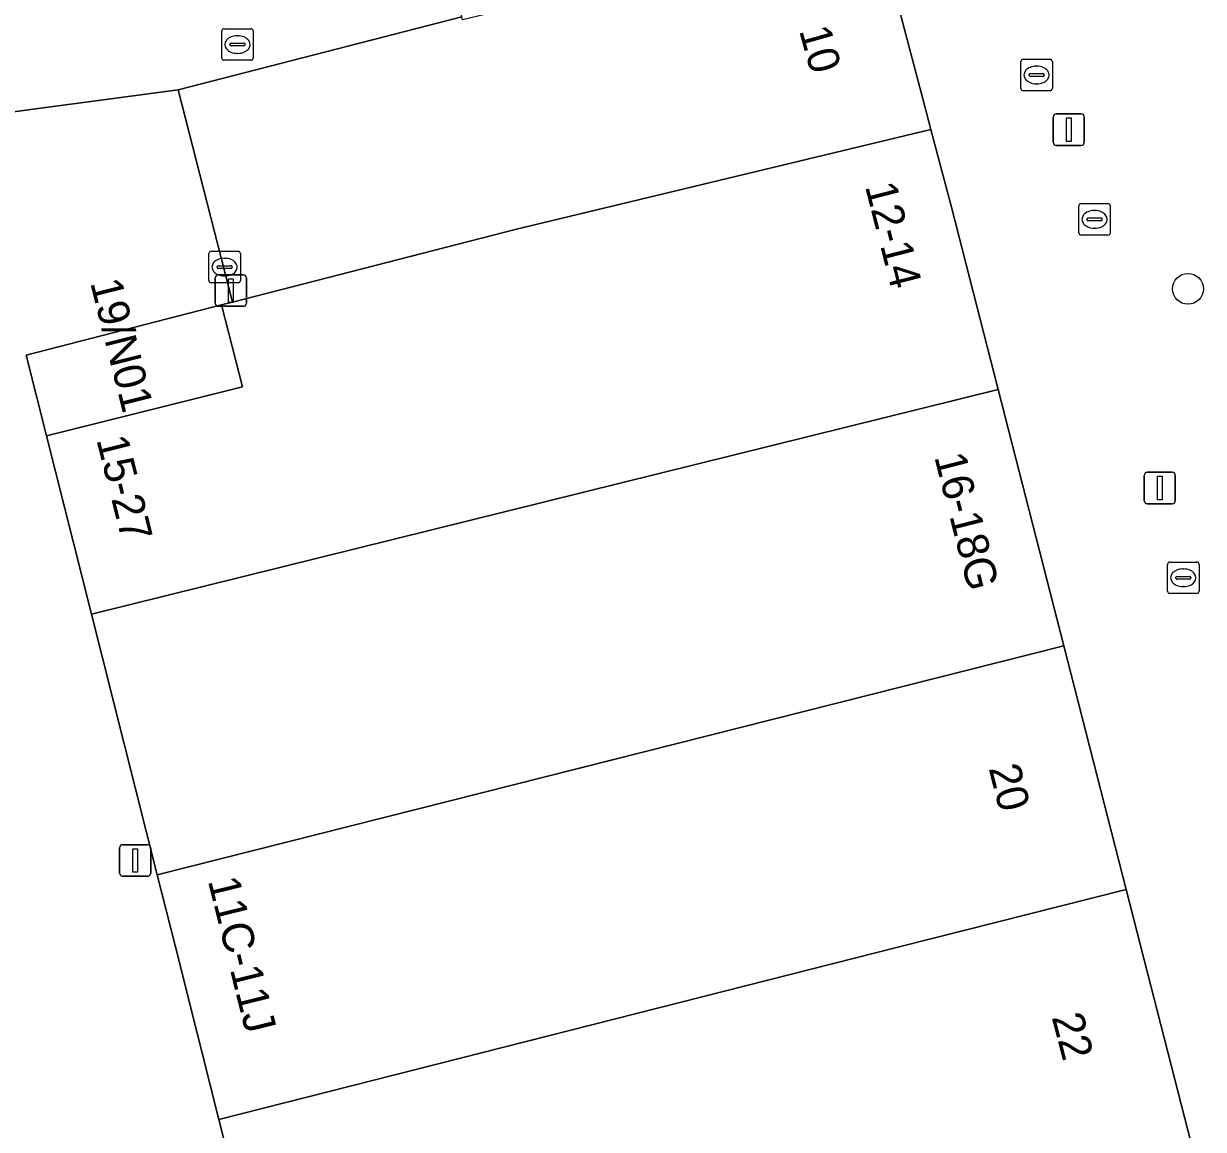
# Model space of a CAD drawing. Extents: x 161087 to 161926, y 382572 to 383873.
# Drawn here: x 161279.97 to 161317.41, y 383494.21 to 383529.31 of the extents above; entities that cross this region are included whole.
import ezdxf

# ---------------------------------------------------------------- set-up
doc = ezdxf.new("R2010")
doc.units = 0
for name, color, linetype in [('IMGEO_Boom', 7, 'Continuous'), ('IMGEO_Kolk', 7, 'Continuous'), ('IMGEO_Lichtmast', 7, 'Continuous'), ('IMGEO_Pand', 7, 'Continuous'), ('IMGEO_Pand_nummerreeks', 7, 'Continuous'), ('IMGEO_Rijbaan_lokaal_open', 7, 'Continuous'), ('IMGEO_Rioolput', 7, 'Continuous'), ('IMGEO_Voetgangersgebied_open', 7, 'Continuous')]:
    doc.layers.add(name, color=color, linetype=linetype)

msp = doc.modelspace()

# ---------------------------------------------------------------- linework, layer by layer
at = {"layer": 'IMGEO_Boom'}
msp.add_circle((161316.925, 383520.888), 0.489, dxfattribs=at)
at = {"layer": 'IMGEO_Kolk'}
for p, q in [((161313.534, 383523.594), (161314.386, 383523.594)), ((161313.459, 383522.668), (161313.459, 383523.52)), ((161313.947, 383523.374), (161313.972, 383523.374)), ((161314.46, 383523.52), (161314.46, 383522.668)), ((161313.718, 383523.088), (161313.718, 383523.1)), ((161314.156, 383523.051), (161313.758, 383523.051)), ((161313.761, 383523.137), (161314.159, 383523.137)), ((161313.97, 383522.814), (161313.945, 383522.814)), ((161314.202, 383523.1), (161314.202, 383523.088)), ((161314.386, 383522.594), (161313.534, 383522.594)), ((161285.922, 383522.079), (161286.774, 383522.079)), ((161285.847, 383521.153), (161285.847, 383522.005)), ((161286.335, 383521.859), (161286.36, 383521.859)), ((161286.848, 383522.005), (161286.848, 383521.153)), ((161286.106, 383521.573), (161286.106, 383521.585)), ((161286.544, 383521.536), (161286.146, 383521.536)), ((161286.149, 383521.622), (161286.547, 383521.622)), ((161286.358, 383521.299), (161286.333, 383521.299)), ((161286.59, 383521.585), (161286.59, 383521.573)), ((161286.774, 383521.079), (161285.922, 383521.079)), ((161316.275, 383511.292), (161316.275, 383512.144)), ((161316.35, 383512.218), (161317.202, 383512.218)), ((161316.763, 383511.998), (161316.788, 383511.998)), ((161317.276, 383512.144), (161317.276, 383511.292)), ((161316.534, 383511.712), (161316.534, 383511.724)), ((161316.972, 383511.675), (161316.574, 383511.675)), ((161316.577, 383511.761), (161316.975, 383511.761)), ((161317.018, 383511.724), (161317.018, 383511.712)), ((161317.202, 383511.218), (161316.35, 383511.218)), ((161316.786, 383511.438), (161316.761, 383511.438))]:
    msp.add_line(p, q, dxfattribs=at)
for points in [[(161313.534, 383523.594), (161314.386, 383523.594)], [(161313.459, 383522.668), (161313.459, 383523.52)], [(161314.46, 383523.52), (161314.46, 383522.668)], [(161314.386, 383522.594), (161313.534, 383522.594)], [(161285.922, 383522.079), (161286.774, 383522.079)], [(161285.847, 383521.153), (161285.847, 383522.005)], [(161286.848, 383522.005), (161286.848, 383521.153)], [(161286.774, 383521.079), (161285.922, 383521.079)], [(161316.275, 383511.292), (161316.275, 383512.144)], [(161316.35, 383512.218), (161317.202, 383512.218)], [(161317.276, 383512.144), (161317.276, 383511.292)], [(161317.202, 383511.218), (161316.35, 383511.218)]]:
    msp.add_lwpolyline(points, dxfattribs=at)
for centre, radius, start, end in [((161313.536, 383523.518), 0.0765, 91.552, 178.448), ((161313.536, 383523.518), 0.0765, 91.552, 178.448), ((161314.384, 383523.518), 0.0765, 1.552, 88.448), ((161314.384, 383523.518), 0.0765, 1.552, 88.448), ((161313.758, 383523.097), 0.0403, 85.8775, 175.7526), ((161313.755, 383523.087), 0.0366, 178.938, 274.7102), ((161314.159, 383523.094), 0.043, 264.8664, 352.4533), ((161314.163, 383523.099), 0.0386, 1.7309, 96.639), ((161313.536, 383522.67), 0.0765, 181.552, 268.448), ((161313.536, 383522.67), 0.0765, 181.552, 268.448), ((161314.384, 383522.67), 0.0765, 271.552, 358.448), ((161314.384, 383522.67), 0.0765, 271.552, 358.448), ((161285.924, 383522.003), 0.0765, 91.552, 178.448), ((161285.924, 383522.003), 0.0765, 91.552, 178.448), ((161286.772, 383522.003), 0.0765, 1.552, 88.448), ((161286.772, 383522.003), 0.0765, 1.552, 88.448), ((161286.146, 383521.582), 0.0403, 85.8775, 175.7526), ((161286.143, 383521.572), 0.0366, 178.938, 274.7102), ((161286.547, 383521.579), 0.043, 264.8664, 352.4533), ((161286.551, 383521.584), 0.0386, 1.7309, 96.639), ((161285.924, 383521.155), 0.0765, 181.552, 268.448), ((161285.924, 383521.155), 0.0765, 181.552, 268.448), ((161286.772, 383521.155), 0.0765, 271.552, 358.448), ((161286.772, 383521.155), 0.0765, 271.552, 358.448), ((161316.352, 383512.142), 0.0765, 91.552, 178.448), ((161316.352, 383512.142), 0.0765, 91.552, 178.448), ((161317.2, 383512.142), 0.0765, 1.552, 88.448), ((161317.2, 383512.142), 0.0765, 1.552, 88.448), ((161316.574, 383511.721), 0.0403, 85.8775, 175.7526), ((161316.571, 383511.711), 0.0366, 178.938, 274.7102), ((161316.975, 383511.718), 0.043, 264.8664, 352.4533), ((161316.979, 383511.723), 0.0386, 1.7309, 96.639), ((161316.352, 383511.294), 0.0765, 181.552, 268.448), ((161316.352, 383511.294), 0.0765, 181.552, 268.448), ((161317.2, 383511.294), 0.0765, 271.552, 358.448), ((161317.2, 383511.294), 0.0765, 271.552, 358.448)]:
    msp.add_arc(centre, radius, start, end, dxfattribs=at)
for centre, major_axis, ratio, start_param, end_param in [((161313.946, 383523.094), (-0.387, 0.002), 0.722429, 4.712389, 7.853982), ((161313.971, 383523.094), (-0.39, 0.002), 0.717154, 1.570796, 4.712389), ((161286.334, 383521.579), (-0.387, 0.002), 0.722429, 4.712389, 7.853982), ((161286.359, 383521.579), (-0.39, 0.002), 0.717154, 1.570796, 4.712389), ((161316.762, 383511.718), (-0.387, 0.002), 0.722429, 4.712389, 7.853982), ((161316.787, 383511.718), (-0.39, 0.002), 0.717154, 1.570796, 4.712389)]:
    msp.add_ellipse(centre, major_axis=major_axis, ratio=ratio, start_param=start_param, end_param=end_param, dxfattribs=at)
at = {"layer": 'IMGEO_Lichtmast'}
for p, q in [((161312.644, 383525.542), (161312.644, 383526.342)), ((161312.644, 383526.342), (161312.644, 383525.542)), ((161312.744, 383526.442), (161313.534, 383526.442)), ((161313.534, 383526.442), (161312.744, 383526.442)), ((161313.634, 383526.342), (161313.634, 383525.542)), ((161313.634, 383525.542), (161313.634, 383526.342)), ((161313.534, 383525.442), (161312.744, 383525.442)), ((161312.744, 383525.442), (161313.534, 383525.442)), ((161286.15, 383521.334), (161286.94, 383521.334)), ((161286.94, 383521.334), (161286.15, 383521.334)), ((161286.05, 383520.434), (161286.05, 383521.234)), ((161286.05, 383521.234), (161286.05, 383520.434)), ((161287.04, 383521.234), (161287.04, 383520.434)), ((161287.04, 383520.434), (161287.04, 383521.234)), ((161286.94, 383520.334), (161286.15, 383520.334)), ((161286.15, 383520.334), (161286.94, 383520.334)), ((161315.532, 383514.165), (161315.532, 383514.965)), ((161315.532, 383514.965), (161315.532, 383514.165)), ((161315.632, 383515.065), (161316.422, 383515.065)), ((161316.422, 383515.065), (161315.632, 383515.065)), ((161316.522, 383514.965), (161316.522, 383514.165)), ((161316.522, 383514.165), (161316.522, 383514.965)), ((161316.422, 383514.065), (161315.632, 383514.065)), ((161315.632, 383514.065), (161316.422, 383514.065)), ((161283.015, 383502.344), (161283.015, 383503.144)), ((161283.015, 383503.144), (161283.015, 383502.344)), ((161283.115, 383503.244), (161283.905, 383503.244)), ((161283.905, 383503.244), (161283.115, 383503.244)), ((161284.005, 383503.144), (161284.005, 383502.344)), ((161284.005, 383502.344), (161284.005, 383503.144)), ((161283.905, 383502.244), (161283.115, 383502.244)), ((161283.115, 383502.244), (161283.905, 383502.244))]:
    msp.add_line(p, q, dxfattribs=at)
for points in [[(161313.064, 383526.317), (161313.214, 383526.317), (161313.214, 383525.567), (161313.064, 383525.567), (161313.064, 383526.317)], [(161286.47, 383521.209), (161286.62, 383521.209), (161286.62, 383520.459), (161286.47, 383520.459), (161286.47, 383521.209)], [(161315.952, 383514.94), (161316.102, 383514.94), (161316.102, 383514.19), (161315.952, 383514.19), (161315.952, 383514.94)], [(161283.435, 383503.119), (161283.585, 383503.119), (161283.585, 383502.369), (161283.435, 383502.369), (161283.435, 383503.119)]]:
    msp.add_lwpolyline(points, dxfattribs=at)
for centre, start, end in [((161312.744, 383526.342), 90, 180), ((161312.744, 383526.342), 90, 180), ((161313.534, 383526.342), 0, 90), ((161313.534, 383526.342), 360, 90), ((161312.744, 383525.542), 180, 270), ((161312.744, 383525.542), 180, 270), ((161313.534, 383525.542), 270, 0), ((161313.534, 383525.542), 270, 0), ((161286.15, 383521.234), 90, 180), ((161286.15, 383521.234), 90, 180), ((161286.94, 383521.234), 0, 90), ((161286.94, 383521.234), 360, 90), ((161286.15, 383520.434), 180, 270), ((161286.15, 383520.434), 180, 270), ((161286.94, 383520.434), 270, 0), ((161286.94, 383520.434), 270, 0), ((161315.632, 383514.965), 90, 180), ((161315.632, 383514.965), 90, 180), ((161316.422, 383514.965), 0, 90), ((161316.422, 383514.965), 360, 90), ((161315.632, 383514.165), 180, 270), ((161315.632, 383514.165), 180, 270), ((161316.422, 383514.165), 270, 0), ((161316.422, 383514.165), 270, 0), ((161283.115, 383503.144), 90, 180), ((161283.115, 383503.144), 90, 180), ((161283.905, 383503.144), 0, 90), ((161283.905, 383503.144), 360, 90), ((161283.115, 383502.344), 180, 270), ((161283.115, 383502.344), 180, 270), ((161283.905, 383502.344), 270, 0), ((161283.905, 383502.344), 270, 0)]:
    msp.add_arc(centre, 0.1, start, end, dxfattribs=at)
at = {"layer": 'IMGEO_Pand'}
for points in [[(161304.112, 383566.187), (161239.077, 383559.341), (161239.122, 383558.916), (161239.708, 383553.373), (161241.38, 383537.555), (161241.552, 383537.541), (161264.806, 383539.926), (161265.891, 383530.338), (161266.48, 383530.398), (161267.523, 383524.955), (161270.679, 383525.311), (161284.869, 383527.208), (161293.877, 383529.523), (161293.103, 383532.537), (161293.308, 383532.59), (161293.168, 383533.133), (161292.988, 383533.115), (161291.753, 383542.945), (161303.88, 383544.123), (161305.662, 383544.309), (161305.99, 383544.343), (161305.994, 383544.303), (161306.422, 383544.348), (161304.155, 383565.778)], [(161307.766, 383529.722), (161307.009, 383532.58), (161293.903, 383529.422), (161293.877, 383529.523), (161284.869, 383527.208), (161286.6, 383520.468), (161295.608, 383522.783), (161308.767, 383525.946), (161308.562, 383526.719)], [(161309.421, 383523.477), (161308.767, 383525.946), (161295.608, 383522.783), (161286.6, 383520.468), (161286.252, 383520.379), (161286.92, 383517.78), (161280.697, 383516.219), (161282.122, 383510.566), (161310.902, 383517.692)], [(161280.697, 383516.219), (161286.92, 383517.78), (161286.252, 383520.379), (161280.053, 383518.786)], [(161310.902, 383517.692), (161282.122, 383510.566), (161284.208, 383502.288), (161312.985, 383509.553)], [(161314.963, 383501.827), (161312.985, 383509.553), (161284.208, 383502.288), (161284.785, 383500), (161286.166, 383494.524), (161307.758, 383500)], [(161315.431, 383500), (161314.963, 383501.827), (161307.758, 383500), (161286.166, 383494.524), (161288.127, 383486.743), (161317.024, 383493.777)]]:
    msp.add_lwpolyline(points, close=True, dxfattribs=at)
at = {"layer": 'IMGEO_Rijbaan_lokaal_open'}
msp.add_lwpolyline([(161288.127, 383486.743), (161286.166, 383494.524), (161284.785, 383500), (161284.208, 383502.288), (161282.122, 383510.566), (161280.697, 383516.219), (161280.053, 383518.786), (161286.252, 383520.379), (161286.6, 383520.468), (161284.869, 383527.208), (161270.679, 383525.311)], dxfattribs=at)
at = {"layer": 'IMGEO_Rioolput'}
for p, q in [((161286.256, 383528.216), (161286.256, 383529.068)), ((161286.331, 383529.142), (161287.183, 383529.142)), ((161286.744, 383528.922), (161286.769, 383528.922)), ((161287.257, 383529.068), (161287.257, 383528.216)), ((161286.515, 383528.636), (161286.515, 383528.648)), ((161286.953, 383528.599), (161286.555, 383528.599)), ((161286.558, 383528.685), (161286.956, 383528.685)), ((161286.999, 383528.648), (161286.999, 383528.636)), ((161287.183, 383528.142), (161286.331, 383528.142)), ((161286.767, 383528.362), (161286.742, 383528.362)), ((161311.619, 383527.25), (161311.619, 383528.102)), ((161311.694, 383528.176), (161312.546, 383528.176)), ((161312.62, 383528.102), (161312.62, 383527.25)), ((161311.878, 383527.67), (161311.878, 383527.682)), ((161311.921, 383527.719), (161312.319, 383527.719)), ((161312.107, 383527.956), (161312.132, 383527.956)), ((161312.362, 383527.682), (161312.362, 383527.67)), ((161312.316, 383527.633), (161311.918, 383527.633)), ((161312.13, 383527.396), (161312.105, 383527.396)), ((161312.546, 383527.176), (161311.694, 383527.176))]:
    msp.add_line(p, q, dxfattribs=at)
for points in [[(161286.256, 383528.216), (161286.256, 383529.068)], [(161286.331, 383529.142), (161287.183, 383529.142)], [(161287.257, 383529.068), (161287.257, 383528.216)], [(161287.183, 383528.142), (161286.331, 383528.142)], [(161311.619, 383527.25), (161311.619, 383528.102)], [(161311.694, 383528.176), (161312.546, 383528.176)], [(161312.62, 383528.102), (161312.62, 383527.25)], [(161312.546, 383527.176), (161311.694, 383527.176)]]:
    msp.add_lwpolyline(points, dxfattribs=at)
for centre, radius, start, end in [((161286.333, 383529.066), 0.0765, 91.552, 178.448), ((161286.333, 383529.066), 0.0765, 91.552, 178.448), ((161287.181, 383529.066), 0.0765, 1.552, 88.448), ((161287.181, 383529.066), 0.0765, 1.552, 88.448), ((161286.555, 383528.645), 0.0403, 85.8775, 175.7526), ((161286.552, 383528.635), 0.0366, 178.938, 274.7102), ((161286.956, 383528.642), 0.043, 264.8664, 352.4533), ((161286.96, 383528.647), 0.0386, 1.7309, 96.639), ((161286.333, 383528.218), 0.0765, 181.552, 268.448), ((161286.333, 383528.218), 0.0765, 181.552, 268.448), ((161287.181, 383528.218), 0.0765, 271.552, 358.448), ((161287.181, 383528.218), 0.0765, 271.552, 358.448), ((161311.696, 383528.1), 0.0765, 91.552, 178.448), ((161311.696, 383528.1), 0.0765, 91.552, 178.448), ((161312.544, 383528.1), 0.0765, 1.552, 88.448), ((161312.544, 383528.1), 0.0765, 1.552, 88.448), ((161311.918, 383527.679), 0.0403, 85.8775, 175.7526), ((161311.915, 383527.669), 0.0366, 178.938, 274.7102), ((161312.319, 383527.676), 0.043, 264.8664, 352.4533), ((161312.323, 383527.681), 0.0386, 1.7309, 96.639), ((161311.696, 383527.252), 0.0765, 181.552, 268.448), ((161311.696, 383527.252), 0.0765, 181.552, 268.448), ((161312.544, 383527.252), 0.0765, 271.552, 358.448), ((161312.544, 383527.252), 0.0765, 271.552, 358.448)]:
    msp.add_arc(centre, radius, start, end, dxfattribs=at)
for centre, major_axis, ratio, start_param, end_param in [((161286.743, 383528.642), (-0.387, 0.002), 0.722429, 4.712389, 7.853982), ((161286.768, 383528.642), (-0.39, 0.002), 0.717154, 1.570796, 4.712389), ((161312.106, 383527.676), (-0.387, 0.002), 0.722429, 4.712389, 7.853982), ((161312.131, 383527.676), (-0.39, 0.002), 0.717154, 1.570796, 4.712389)]:
    msp.add_ellipse(centre, major_axis=major_axis, ratio=ratio, start_param=start_param, end_param=end_param, dxfattribs=at)
at = {"layer": 'IMGEO_Voetgangersgebied_open'}
msp.add_lwpolyline([(161307.766, 383529.722), (161308.562, 383526.719), (161308.767, 383525.946), (161309.421, 383523.477), (161310.902, 383517.692), (161312.985, 383509.553), (161314.963, 383501.827), (161315.431, 383500), (161317.024, 383493.777)], dxfattribs=at)

# ---------------------------------------------------------------- texts
at = {"layer": 'IMGEO_Pand_nummerreeks'}
for s, rotation, p in [('10', 285.7504, (161304.574, 383529.089)), ('12-14', 284.3581, (161306.67, 383524.144)), ('19/N01', 284.1179, (161282.077, 383521.086)), ('15-27', 284.1461, (161282.273, 383516.105)), ('16-18G', 284.3581, (161308.867, 383515.559)), ('20', 284.3581, (161310.593, 383505.674)), ('11C-11J', 283.957, (161285.813, 383502.104)), ('22', 284.6389, (161312.596, 383497.774))]:
    msp.add_text(s, height=1, rotation=rotation, dxfattribs=at).set_placement(p)

doc.saveas('drawing.dxf')
